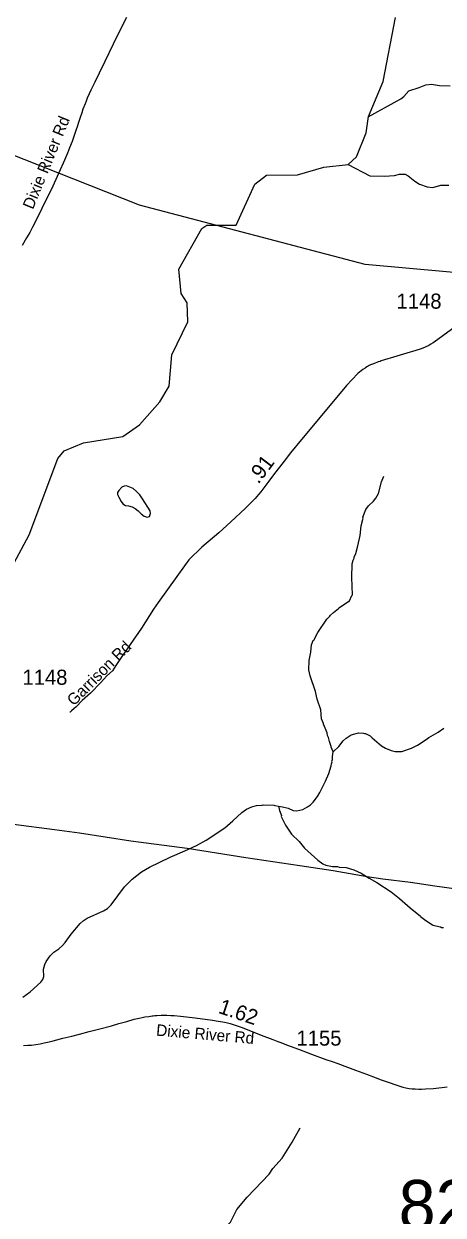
# Model space of a CAD drawing. Extents: x 1383679 to 1536984, y 460658 to 651027.
# Drawn here: x 1406993 to 1410458, y 522240 to 532086 of the extents above; entities that cross this region are included whole.
import ezdxf

# ---------------------------------------------------------------- set-up
doc = ezdxf.new("R2010")
doc.units = 0
for name, color, linetype in [('Default', 7, 'Continuous'), ('Exist Hydrographic Creek Single Shore', 7, 'Continuous'), ('Exist Hydrographic Misc Water Feature', 7, 'Continuous'), ('Exist Road Secondary Mileage Hundredths English Label', 7, 'Continuous'), ('Exist Road Secondary Structure Standard Bridge Number Label', 7, 'Continuous'), ('Exist Road Secondary Type 51 Attributed', 7, 'Continuous'), ('Exist Road Secondary Type 51 Label', 7, 'Continuous'), ('Exist Road Secondary Type 51 Number Label', 7, 'Continuous'), ('Exist Utilities Electrical Transmission Line', 7, 'Continuous')]:
    doc.layers.add(name, color=color, linetype=linetype)

msp = doc.modelspace()

# ---------------------------------------------------------------- linework, layer by layer
at = {"layer": 'Default'}
msp.add_lwpolyline([(1414764.5, 531171.9), (1411859.6, 529913.4), (1409813.1, 530096.7), (1407949.8, 530585.7), (1404821, 531824.2), (1403093.1, 532358.2), (1400685.9, 532515.9)], dxfattribs=at)
at = {"layer": 'Exist Hydrographic Creek Single Shore'}
msp.add_lwpolyline([(1406890.7, 527590.7), (1407037.8, 527863.5), (1407274.8, 528492.2), (1407325.8, 528556.9), (1407485.8, 528622.5), (1407811.8, 528675.1), (1407947.8, 528770.8), (1408117.8, 528961.1), (1408194.8, 529090.8), (1408216.8, 529349.6), (1408347.8, 529622.8), (1408341.8, 529780.4), (1408293.8, 529856.9), (1408272.8, 530057.5), (1408462.8, 530395.1), (1408504.8, 530420.5), (1408746.8, 530422.2), (1408902.8, 530760.4), (1408996.8, 530834), (1409254.8, 530838.6), (1409472.8, 530899.9), (1409672.8, 530922.2), (1409740.8, 530986.4), (1409820.8, 531185), (1409839.8, 531319.2), (1409961.8, 531608.9), (1410063.8, 532138.6)], dxfattribs=at)
at = {"layer": 'Exist Hydrographic Misc Water Feature'}
for points in [[(1409839, 531317.3), (1410109.2, 531466.8), (1410131.6, 531486.3), (1410174.7, 531533.3), (1410259.2, 531559.4), (1410315.7, 531582.1), (1410362.4, 531586.2), (1410427.6, 531575.6), (1410515.6, 531573.6)], [(1409672.8, 530922.2), (1409851.3, 530828.9), (1409972.6, 530825.5), (1410055.4, 530832.3), (1410095.7, 530843.4), (1410143.7, 530842.3), (1410167.4, 530829.8), (1410222.4, 530784.6), (1410261.9, 530759.7), (1410325.5, 530738.3), (1410373.3, 530733.2), (1410439.1, 530751.1), (1410504.8, 530752.6)], [(1409549.7, 526068.2), (1409532.8, 526106.2), (1409533, 526114.2), (1409517.9, 526154.5), (1409510.6, 526186.6), (1409502.9, 526202.8), (1409499.4, 526226.9), (1409467.9, 526298.1), (1409469.1, 526303.5), (1409453.2, 526342.4), (1409447.5, 526416), (1409417.5, 526504.6), (1409402.8, 526568.9), (1409357.6, 526697.9), (1409346.7, 526746), (1409351.3, 526824.5), (1409365.1, 526894), (1409371.2, 526953.4), (1409384, 526989.1), (1409390, 526993), (1409421.4, 527056.2), (1409497.8, 527166.5), (1409522.4, 527189.9), (1409526.5, 527197.8), (1409551, 527221.3), (1409591.7, 527252.3), (1409595.9, 527260.2), (1409683.1, 527318.2), (1409702.4, 527361.5), (1409708.2, 527365.7), (1409703.3, 527509.7), (1409705.7, 527621.6), (1409714.4, 527653.4), (1409722.8, 527669.2), (1409722.9, 527677.2), (1409735.6, 527708.9), (1409753.1, 527772.5), (1409771.5, 527857.4), (1409780.5, 527935.8), (1409795.8, 528000.7), (1409794.1, 528007.4), (1409819.5, 528070.8), (1409842.2, 528102.3), (1409883.1, 528141.4), (1409901.5, 528165), (1409922.4, 528204.5), (1409948.5, 528299.8), (1409967.5, 528347.4)], [(1407802.5, 528255.2), (1407777.8, 528228.6), (1407767.5, 528212.1), (1407768.1, 528196.6), (1407778.5, 528172.5), (1407797.1, 528137.4), (1407811.8, 528117.4), (1407832.8, 528105.6), (1407858.4, 528101.2), (1407888.5, 528094.6), (1407912.5, 528081.2), (1407938.6, 528062.1), (1407961.8, 528035.5), (1407986.8, 528016.8), (1408012.4, 528008.7), (1408029.9, 528015.1), (1408038.4, 528039.2), (1408036.2, 528060), (1408017.5, 528091), (1407993.7, 528129.4), (1407974.2, 528160.4), (1407950.7, 528192.3), (1407925.1, 528220.5), (1407897.3, 528245.6), (1407868.7, 528256.9), (1407841.4, 528267.3), (1407821.7, 528264.7), (1407802.5, 528255.2)], [(1409549.7, 526068.2), (1409595, 526112.7), (1409632, 526159.9), (1409656.6, 526183.3), (1409697.1, 526208.4), (1409759.4, 526225), (1409799.4, 526224.1), (1409807.4, 526219.9), (1409815.4, 526221.8), (1409855, 526200.9), (1409870.7, 526184.6), (1409949.2, 526118.8), (1409980.8, 526098.1), (1410028.3, 526079.1), (1410060.2, 526072.3), (1410116.2, 526073.1), (1410196.8, 526099.3), (1410245.4, 526124.1), (1410318.4, 526170.5), (1410340.7, 526187.9), (1410415.8, 526232.3), (1410464.5, 526265.1)], [(1409098.1, 525620.4), (1409130.1, 525615.4), (1409177.9, 525602.4), (1409217.5, 525585.5), (1409249.4, 525580.8), (1409297.6, 525591.7), (1409338.1, 525614.8), (1409362.5, 525632.2), (1409385, 525653.7), (1409420.1, 525700.9), (1409438.7, 525732.5), (1409486.8, 525827.3), (1409512.1, 525890.7), (1409533.6, 525954.2), (1409533.9, 525970.2), (1409540.2, 525986.1), (1409538.4, 525992.1), (1409542.7, 526006), (1409543.2, 526030), (1409549.7, 526068.2)], [(1406985.5, 524040.3), (1407044.5, 524085), (1407132.2, 524165), (1407150.7, 524188.6), (1407159.3, 524212.4), (1407156.6, 524272.4), (1407165.4, 524312.2), (1407176, 524335.9), (1407209, 524383.2), (1407241.7, 524414.4), (1407282.3, 524441.5), (1407312.8, 524468.8), (1407333.3, 524492.3), (1407384.9, 524563.2), (1407458.8, 524649.4), (1407483.3, 524672.9), (1407515.8, 524694.1), (1407651.2, 524755.1), (1407683.6, 524774.3), (1407714.2, 524803.6), (1407825.5, 524953.1), (1407886.9, 525015.7), (1407966.2, 525077.8), (1408031, 525116.3), (1408202.9, 525198.5), (1408322, 525249.8), (1408419, 525295.6), (1408500, 525339.7), (1408654.2, 525440.2), (1408718.5, 525497.7), (1408795, 525567), (1408833.6, 525594.1), (1408878, 525615.1), (1408914.3, 525624.3), (1408962.4, 525627.2), (1408970.4, 525631), (1409058.3, 525629), (1409066.3, 525624.9), (1409098.1, 525620.4)], [(1409098.1, 525620.4), (1409105.4, 525584), (1409120.6, 525543.7), (1409120.4, 525535.7), (1409154.8, 525462.9), (1409205.3, 525389.8), (1409267.9, 525328.5), (1409310.7, 525271.5), (1409422.6, 525173), (1409463.9, 525144.1), (1409487.7, 525131.6), (1409543.5, 525122.3), (1409583.5, 525121.5), (1409599.4, 525117.1), (1409655.4, 525111.8), (1409718.9, 525094.5), (1409779.7, 525065.7), (1409845.4, 525023.6), (1409908.7, 524990.2), (1410027, 524911.6), (1410097.9, 524856), (1410184.2, 524780.1), (1410271.9, 524712.2), (1410274.6, 524706.1), (1410321.9, 524669.1), (1410370.6, 524640), (1410373.1, 524635.9), (1410436.9, 524622.5), (1410444.8, 524618.3), (1410460.8, 524618)], [(1408011.7, 521660.3), (1408075.1, 521704.9), (1408117.6, 521723.9), (1408318.7, 521779.4), (1408363.4, 521810.3), (1408404.5, 521861.4), (1408408.7, 521871.3), (1408443.6, 521908.5), (1408447.8, 521916.4), (1408480.4, 521947.7), (1408513.3, 521986.9), (1408594.9, 522061.1), (1408649.4, 522130.3), (1408699.6, 522182.7), (1408751.8, 522285.4), (1408838, 522387.5), (1409020.3, 522579.2), (1409049.3, 522626.6), (1409127.1, 522710.8), (1409210, 522842.9), (1409276.6, 522961.3)]]:
    msp.add_lwpolyline(points, dxfattribs=at)
at = {"layer": 'Exist Road Secondary Type 51 Attributed'}
for points in [[(1407840, 532136.9), (1407770.1, 531998.3), (1407730.7, 531916.5), (1407661.8, 531774.1), (1407614.9, 531678.8), (1407578.9, 531604.5), (1407546.3, 531537), (1407533.6, 531507.8), (1407517.1, 531471.4), (1407507.1, 531446), (1407498.7, 531425.6), (1407481.2, 531379.1), (1407470.7, 531350.8), (1407458, 531311.2), (1407444.8, 531271), (1407432.8, 531234.1), (1407426.3, 531213.2), (1407414.4, 531178.9), (1407391.1, 531114.1), (1407369.5, 531061), (1407352.4, 531017.9), (1407327.6, 530958.4), (1407281.6, 530853.2), (1407218, 530713.8), (1407183.9, 530644.2), (1407142, 530560.5), (1407092.1, 530458.3), (1407065.7, 530406.5), (1407041.8, 530361.6), (1407015.8, 530315.7), (1406979.1, 530252.9)], [(1410567.9, 529590.5), (1410414.4, 529475.6), (1410374.5, 529448.4), (1410355, 529437), (1410340.6, 529428.3), (1410308.6, 529413.9), (1410277.1, 529401), (1410232.9, 529386.6), (1410157.7, 529363.6), (1410074.7, 529337.8), (1409946.9, 529299.3), (1409936.1, 529295.8), (1409921.4, 529291), (1409910.6, 529287.7), (1409894.7, 529282.2), (1409873.5, 529273.7), (1409858.3, 529266.6), (1409847.5, 529261.4), (1409838.4, 529256.6), (1409828.4, 529251.1), (1409816, 529243), (1409812.8, 529241), (1409794, 529229.2), (1409779, 529217.4), (1409766.5, 529207.2), (1409751.8, 529195.4), (1409657.8, 529095.5), (1409634.1, 529066), (1409466.1, 528864.5), (1409344.8, 528719.8), (1409286.5, 528649.7), (1409195.5, 528539.6), (1409142.9, 528471.9), (1409055.3, 528358.6), (1409016.1, 528306.7), (1408952.1, 528219), (1408933.2, 528195.1), (1408919.5, 528179.5), (1408903.5, 528162.4), (1408860.5, 528119), (1408820.6, 528081), (1408703.1, 527969), (1408603.9, 527878.6), (1408463.8, 527761), (1408356.8, 527657.1), (1408319.8, 527606.1), (1408257.5, 527519.3), (1408179.7, 527411.7), (1408101.9, 527302.2), (1408063, 527247.4), (1408031.8, 527196.4), (1407963.7, 527089.8), (1407870.3, 526955.7), (1407796.4, 526850), (1407751.6, 526782.9), (1407724.4, 526739.5), (1407679.6, 526698), (1407629, 526643.2), (1407543.4, 526554.5), (1407473.4, 526494.1), (1407425.7, 526441.6), (1407421.3, 526438.2), (1407408, 526427.1), (1407387.3, 526408.1), (1407376.2, 526398.1), (1407373.1, 526395.5)], [(1406991.1, 523642.1), (1407025.9, 523643.5), (1407056.8, 523645.9), (1407091.4, 523650.3), (1407127.4, 523656.4), (1407160.6, 523663.4), (1407201, 523672.9), (1407234.6, 523681.3), (1407266, 523689.3), (1407316.3, 523702.1), (1407389.5, 523720.3), (1407453, 523736), (1407533.9, 523756.5), (1407621.4, 523779.5), (1407716.3, 523805.4), (1407777.7, 523822.8), (1407843.5, 523841.4), (1407905.4, 523858.4), (1407946.3, 523868.5), (1407971.2, 523874.1), (1407992.3, 523877.5), (1408025.7, 523882.4)], [(1408025.7, 523882.4), (1408052.5, 523885.8), (1408062.4, 523887), (1408075, 523888.8), (1408090.7, 523890.4), (1408128.1, 523892.2), (1408175.3, 523892.5), (1408206.3, 523890.9), (1408236.2, 523888.6), (1408286.5, 523883.9), (1408407.3, 523869.6), (1408552.4, 523851.3), (1408599, 523844), (1408637.5, 523837.2), (1408665.1, 523831.5), (1408696.7, 523823.1), (1408732, 523812.9), (1408796.3, 523791.2), (1408954.7, 523728.5), (1409050.7, 523690.7), (1409090.3, 523675.7), (1409115.4, 523666.5), (1409148.2, 523654), (1409193.3, 523637.1), (1409262.9, 523610.5), (1409370.5, 523569.9), (1409488.7, 523526.5), (1409539.4, 523509.5), (1409587.9, 523491.8), (1409667.6, 523462.4), (1409734.4, 523437.9), (1409823.5, 523404.5), (1409882.4, 523382.8), (1409946.8, 523358.6), (1410011, 523335), (1410065.9, 523316.6), (1410099.8, 523305.9), (1410125.9, 523298.4), (1410148.2, 523293), (1410175.7, 523287.7), (1410200.6, 523284.6), (1410227.3, 523282.7), (1410255.7, 523281.9), (1410278.6, 523282.1), (1410312.6, 523283.3), (1410378.3, 523287.8), (1410490.9, 523300.9)]]:
    msp.add_lwpolyline(points, dxfattribs=at)
at = {"layer": 'Exist Utilities Electrical Transmission Line'}
msp.add_lwpolyline([(1406906.4, 525472.5), (1407245.7, 525425.9), (1407453.2, 525399.9), (1407878.1, 525333.5), (1408341.1, 525272.4), (1408828, 525197), (1409274.8, 525130.1), (1409548.1, 525088.8), (1409831.2, 525037.3), (1409959, 525020.7), (1410188.5, 524992.3), (1410390, 524960.4), (1410725.2, 524913.9)], dxfattribs=at)

# ---------------------------------------------------------------- texts
at = {"layer": 'Exist Road Secondary Mileage Hundredths English Label'}
for s, rotation, p in [('.91', 52.95388, (1408931.1, 528276)), ('1.62', 341.29867, (1408593.2, 523912.6))]:
    msp.add_text(s, height=125, rotation=rotation, dxfattribs=at).set_placement(p)
at = {"layer": 'Exist Road Secondary Structure Standard Bridge Number Label'}
msp.add_text('823', height=410.1, dxfattribs=at).set_placement((1410090.2, 522120.5))
at = {"layer": 'Exist Road Secondary Type 51 Label'}
for s, rotation, p in [('Dixie River Rd', 67.77465, (1407067.8, 530546.3)), ('Garrison Rd', 45.13831, (1407406.2, 526442.8)), ('Dixie River Rd', 355.0766, (1408083.3, 523723.8))]:
    msp.add_text(s, height=95, rotation=rotation, dxfattribs=at).set_placement(p)
at = {"layer": 'Exist Road Secondary Type 51 Number Label'}
for s, p in [('1148', (1410072.6, 529731.5)), ('1148', (1406981.2, 526622.8)), ('1155', (1409245.6, 523640.7))]:
    msp.add_text(s, height=125, dxfattribs=at).set_placement(p)

doc.saveas('drawing.dxf')
